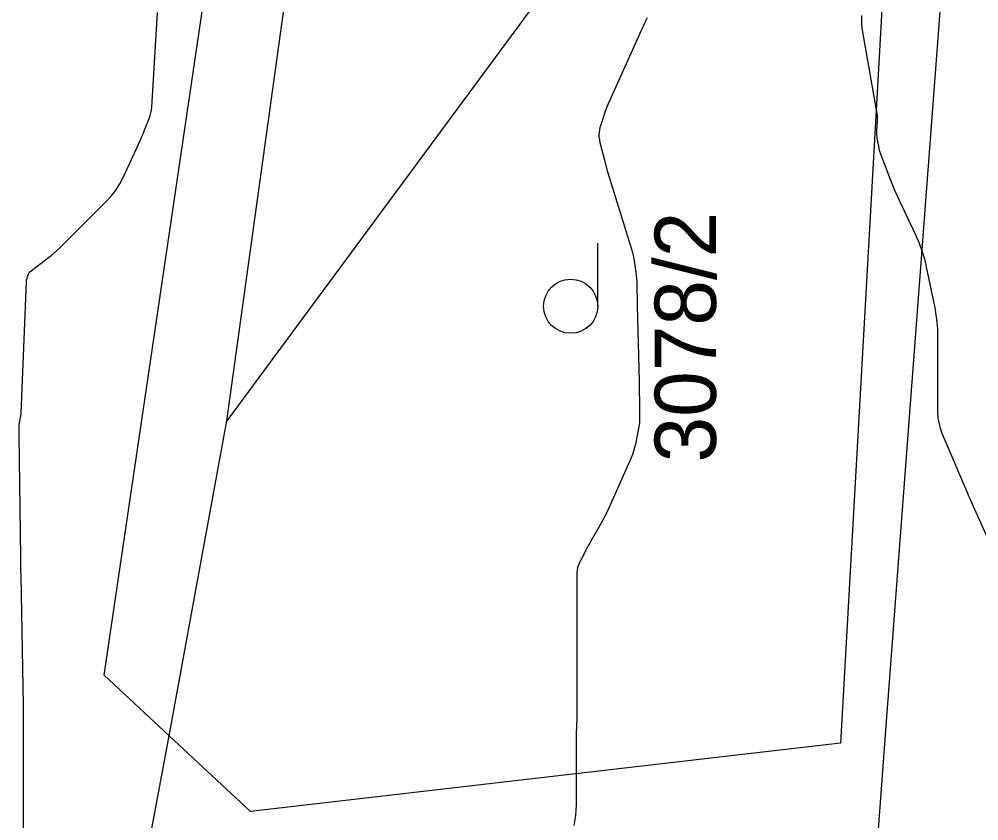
# Model space of a CAD drawing. Extents: x -534410 to -534262, y -1190162 to -1189584.
# Drawn here: x -534375.88 to -534362.57, y -1189946.36 to -1189935.24 of the extents above; entities that cross this region are included whole.
import ezdxf

# ---------------------------------------------------------------- set-up
doc = ezdxf.new("R2010")
doc.units = 0
for name, color, linetype in [('30', 7, 'Continuous'), ('31', 7, 'Continuous'), ('Hranice parcel', 7, 'Continuous'), ('Parcelní čísla', 7, 'Continuous'), ('Značky kultur', 7, 'Continuous')]:
    doc.layers.add(name, color=color, linetype=linetype)

msp = doc.modelspace()

# ---------------------------------------------------------------- linework, layer by layer
at = {"layer": '30'}
for points in [[(-534375.817, -1189946.826), (-534375.817, -1189944.863), (-534375.817, -1189944.845), (-534375.818, -1189944.826), (-534375.819, -1189944.75), (-534375.851, -1189942.967), (-534375.853, -1189942.872), (-534375.853, -1189942.858), (-534375.854, -1189942.844), (-534375.854, -1189942.831), (-534375.853, -1189942.817), (-534375.853, -1189942.762), (-534375.853, -1189942.749), (-534375.853, -1189942.735), (-534375.853, -1189942.721), (-534375.853, -1189942.708), (-534375.878, -1189941.013), (-534375.878, -1189940.997), (-534375.878, -1189940.98), (-534375.878, -1189940.963), (-534375.878, -1189940.946), (-534375.877, -1189940.872), (-534375.877, -1189940.858), (-534375.875, -1189940.845), (-534375.873, -1189940.831), (-534375.871, -1189940.817), (-534375.858, -1189940.763), (-534375.855, -1189940.749), (-534375.853, -1189940.736), (-534375.851, -1189940.722), (-534375.85, -1189940.708), (-534375.777, -1189938.886), (-534375.776, -1189938.878), (-534375.775, -1189938.869), (-534375.771, -1189938.847), (-534375.769, -1189938.839), (-534375.766, -1189938.825), (-534375.763, -1189938.817), (-534375.749, -1189938.772), (-534375.745, -1189938.763), (-534375.741, -1189938.756), (-534375.735, -1189938.75), (-534375.729, -1189938.744), (-534375.454, -1189938.532), (-534375.406, -1189938.495), (-534375.36, -1189938.455), (-534375.315, -1189938.415), (-534375.271, -1189938.372), (-534374.676, -1189937.777), (-534374.604, -1189937.699), (-534374.539, -1189937.614), (-534374.483, -1189937.525), (-534374.434, -1189937.43), (-534374.198, -1189936.918), (-534374.181, -1189936.881), (-534374.165, -1189936.844), (-534374.149, -1189936.807), (-534374.134, -1189936.769), (-534374.075, -1189936.618), (-534374.061, -1189936.58), (-534374.051, -1189936.541), (-534374.044, -1189936.502), (-534374.04, -1189936.462), (-534373.962, -1189935.152)], [(-534364.201, -1189935.192), (-534364.202, -1189935.25), (-534364.2, -1189935.307), (-534364.195, -1189935.365), (-534364.186, -1189935.422), (-534363.989, -1189936.55), (-534363.985, -1189936.58), (-534363.982, -1189936.609), (-534363.982, -1189936.638), (-534363.983, -1189936.668), (-534363.992, -1189936.79), (-534363.993, -1189936.817), (-534363.992, -1189936.844), (-534363.99, -1189936.871), (-534363.986, -1189936.898), (-534363.967, -1189937.005), (-534363.961, -1189937.031), (-534363.955, -1189937.058), (-534363.947, -1189937.084), (-534363.938, -1189937.109), (-534363.797, -1189937.477), (-534363.769, -1189937.546), (-534363.741, -1189937.615), (-534363.711, -1189937.683), (-534363.679, -1189937.751), (-534363.448, -1189938.242), (-534363.402, -1189938.347), (-534363.362, -1189938.455), (-534363.329, -1189938.565), (-534363.303, -1189938.676), (-534363.186, -1189939.246), (-534363.168, -1189939.344), (-534363.155, -1189939.444), (-534363.148, -1189939.543), (-534363.145, -1189939.644), (-534363.145, -1189940.172), (-534363.145, -1189940.396), (-534363.145, -1189940.695), (-534363.141, -1189940.769), (-534363.13, -1189940.842), (-534363.112, -1189940.913), (-534363.087, -1189940.982), (-534362.733, -1189941.813), (-534362.727, -1189941.828), (-534362.72, -1189941.843), (-534362.703, -1189941.881), (-534362.693, -1189941.903), (-534362.311, -1189942.756)]]:
    msp.add_lwpolyline(points, dxfattribs=at)
at = {"layer": '31'}
msp.add_lwpolyline([(-534367.172, -1189935.226), (-534367.203, -1189935.289), (-534367.234, -1189935.353), (-534367.263, -1189935.418), (-534367.293, -1189935.482), (-534367.714, -1189936.417), (-534367.728, -1189936.45), (-534367.741, -1189936.484), (-534367.754, -1189936.517), (-534367.765, -1189936.551), (-534367.824, -1189936.736), (-534367.827, -1189936.747), (-534367.829, -1189936.757), (-534367.832, -1189936.768), (-534367.833, -1189936.779), (-534367.839, -1189936.823), (-534367.841, -1189936.834), (-534367.841, -1189936.845), (-534367.841, -1189936.855), (-534367.84, -1189936.866), (-534367.835, -1189936.911), (-534367.833, -1189936.923), (-534367.832, -1189936.934), (-534367.829, -1189936.945), (-534367.827, -1189936.955), (-534367.765, -1189937.197), (-534367.754, -1189937.241), (-534367.742, -1189937.285), (-534367.729, -1189937.328), (-534367.716, -1189937.372), (-534367.401, -1189938.386), (-534367.388, -1189938.431), (-534367.377, -1189938.476), (-534367.367, -1189938.521), (-534367.359, -1189938.567), (-534367.331, -1189938.752), (-534367.325, -1189938.798), (-534367.32, -1189938.845), (-534367.317, -1189938.891), (-534367.315, -1189938.938), (-534367.311, -1189939.17), (-534367.31, -1189939.224), (-534367.309, -1189939.278), (-534367.308, -1189939.332), (-534367.307, -1189939.386), (-534367.285, -1189940.268), (-534367.284, -1189940.326), (-534367.282, -1189940.384), (-534367.281, -1189940.441), (-534367.28, -1189940.499), (-534367.276, -1189940.745), (-534367.277, -1189940.795), (-534367.28, -1189940.844), (-534367.286, -1189940.893), (-534367.295, -1189940.942), (-534367.335, -1189941.136), (-534367.346, -1189941.184), (-534367.36, -1189941.231), (-534367.376, -1189941.278), (-534367.395, -1189941.324), (-534367.689, -1189941.989), (-534367.717, -1189942.05), (-534367.746, -1189942.11), (-534367.777, -1189942.17), (-534367.809, -1189942.229), (-534367.971, -1189942.514), (-534367.99, -1189942.547), (-534368.008, -1189942.58), (-534368.025, -1189942.613), (-534368.043, -1189942.646), (-534368.111, -1189942.778), (-534368.126, -1189942.812), (-534368.137, -1189942.847), (-534368.144, -1189942.882), (-534368.146, -1189942.919), (-534368.146, -1189944.744), (-534368.146, -1189944.794), (-534368.146, -1189944.845), (-534368.147, -1189944.895), (-534368.148, -1189944.945), (-534368.154, -1189945.154), (-534368.155, -1189945.206), (-534368.156, -1189945.258), (-534368.156, -1189945.309), (-534368.156, -1189945.361), (-534368.156, -1189946.138), (-534368.164, -1189946.283), (-534368.189, -1189946.424)], dxfattribs=at)
at = {"layer": 'Hranice parcel'}
for p, q in [((-534373.8, -1189945.18), (-534373, -1189940.81)), ((-534375.31, -1189953.34), (-534373.8, -1189945.18))]:
    msp.add_line(p, q, dxfattribs=at)
for points in [[(-534373.8, -1189945.18), (-534374.7, -1189944.34), (-534371.06, -1189919.67), (-534370.62, -1189919.44)], [(-534373, -1189940.81), (-534371.42, -1189929.41), (-534370.69, -1189920.31), (-534370.62, -1189919.44)], [(-534363.72, -1189931.47), (-534364.64, -1189930.95), (-534365.4, -1189930.52), (-534373, -1189940.81)], [(-534364.31, -1189951.16), (-534363.86, -1189945.04), (-534362.87, -1189931.95)], [(-534363.77, -1189932.48), (-534364.49, -1189945.28), (-534372.67, -1189946.23), (-534373.8, -1189945.18)]]:
    msp.add_lwpolyline(points, dxfattribs=at)
at = {"layer": 'Značky kultur'}
msp.add_line((-534367.858, -1189939.223), (-534367.858, -1189938.348), dxfattribs=at)
msp.add_circle((-534368.233, -1189939.223), 0.375, dxfattribs=at)

# ---------------------------------------------------------------- texts
at = {"layer": 'Parcelní čísla'}
msp.add_text('3078/2', height=0.85, rotation=90, dxfattribs=at).set_placement((-534366.218, -1189941.389))

doc.saveas('drawing.dxf')
